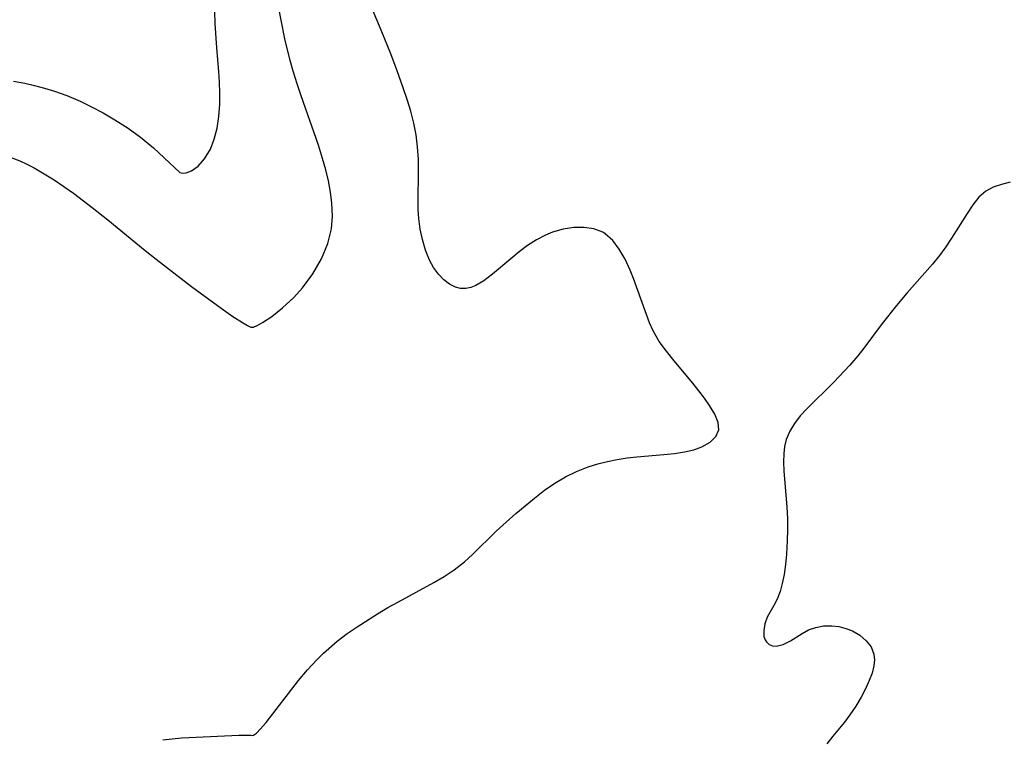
# Model space of a CAD drawing. Header units: metres. Extents: x 1073367 to 1082519, y 1569854 to 1574957.
# Tile 522 of 656: x 1077866 to 1078003, y 1573761 to 1573861. Entities that reach past the tile are written whole.
import ezdxf

# ---------------------------------------------------------------- set-up
doc = ezdxf.new("R2010")
doc.units = ezdxf.units.M
doc.layers.add('CGG_CurvaNivelLidar_v1', color=253, linetype='Continuous', lineweight=30)

msp = doc.modelspace()

# ---------------------------------------------------------------- linework, layer by layer
at = {"layer": 'CGG_CurvaNivelLidar_v1'}
for p, q in [((1077893.3901, 1573860.1991, 71.5), (1077893.3353, 1573861.8552, 71.5)), ((1077902.5047, 1573860.6873, 71), (1077902.2532, 1573862.1155, 71)), ((1077916.3775, 1573859.3114, 70.5), (1077915.1578, 1573862.1364, 70.5)), ((1077893.6168, 1573856.8377, 71.5), (1077893.3901, 1573860.1991, 71.5)), ((1077903.046, 1573858.0684, 71), (1077902.5047, 1573860.6873, 71)), ((1077917.7023, 1573856.0332, 70.5), (1077916.3775, 1573859.3114, 70.5)), ((1077903.7824, 1573855.0806, 71), (1077903.046, 1573858.0684, 71)), ((1077893.9118, 1573853.5467, 71.5), (1077893.6168, 1573856.8377, 71.5)), ((1077918.6023, 1573853.6608, 70.5), (1077917.7023, 1573856.0332, 70.5)), ((1077904.1987, 1573853.5976, 71), (1077903.7824, 1573855.0806, 71)), ((1077894.0068, 1573852.1115, 71.5), (1077893.9118, 1573853.5467, 71.5)), ((1077904.7272, 1573851.881, 71), (1077904.1987, 1573853.5976, 71)), ((1077919.44, 1573851.3166, 70.5), (1077918.6023, 1573853.6608, 70.5)), ((1077865.4368, 1573852.2484, 71.5), (1077867.0442, 1573851.9358, 71.5)), ((1077867.0442, 1573851.9358, 71.5), (1077868.3854, 1573851.6233, 71.5)), ((1077868.3854, 1573851.6233, 71.5), (1077869.7575, 1573851.25, 71.5)), ((1077894.041, 1573850.5914, 71.5), (1077894.0068, 1573852.1115, 71.5)), ((1077905.2947, 1573850.1759, 71), (1077904.7272, 1573851.881, 71)), ((1077869.7575, 1573851.25, 71.5), (1077871.1167, 1573850.8311, 71.5)), ((1077871.1167, 1573850.8311, 71.5), (1077872.8356, 1573850.2321, 71.5)), ((1077872.8356, 1573850.2321, 71.5), (1077874.7132, 1573849.4419, 71.5)), ((1077894.0105, 1573849.0307, 71.5), (1077894.041, 1573850.5914, 71.5)), ((1077919.9764, 1573849.6941, 70.5), (1077919.44, 1573851.3166, 70.5)), ((1077874.7132, 1573849.4419, 71.5), (1077876.2776, 1573848.6857, 71.5)), ((1077893.893, 1573847.3437, 71.5), (1077894.0105, 1573849.0307, 71.5)), ((1077907.6831, 1573843.385, 71), (1077905.2947, 1573850.1759, 71)), ((1077920.4623, 1573848.0641, 70.5), (1077919.9764, 1573849.6941, 70.5)), ((1077876.2776, 1573848.6857, 71.5), (1077877.8801, 1573847.8285, 71.5)), ((1077877.8801, 1573847.8285, 71.5), (1077879.4804, 1573846.8894, 71.5)), ((1077920.8794, 1573846.4244, 70.5), (1077920.4623, 1573848.0641, 70.5)), ((1077879.4804, 1573846.8894, 71.5), (1077881.3185, 1573845.6978, 71.5)), ((1077893.6534, 1573845.7087, 71.5), (1077893.893, 1573847.3437, 71.5)), ((1077921.2039, 1573844.7933, 70.5), (1077920.8794, 1573846.4244, 70.5)), ((1077881.3185, 1573845.6978, 71.5), (1077883.0343, 1573844.4535, 71.5)), ((1077893.2647, 1573844.1878, 71.5), (1077893.6534, 1573845.7087, 71.5)), ((1077921.4229, 1573843.1514, 70.5), (1077921.2039, 1573844.7933, 70.5)), ((1077883.0343, 1573844.4535, 71.5), (1077884.8392, 1573842.9761, 71.5)), ((1077892.7208, 1573842.818, 71.5), (1077893.2647, 1573844.1878, 71.5)), ((1077908.2678, 1573841.4986, 71), (1077907.6831, 1573843.385, 71)), ((1077884.8392, 1573842.9761, 71.5), (1077886.3447, 1573841.6229, 71.5)), ((1077891.9203, 1573841.4827, 71.5), (1077892.7208, 1573842.818, 71.5)), ((1077921.53, 1573841.3694, 70.5), (1077921.4229, 1573843.1514, 70.5)), ((1077864.6171, 1573841.8584, 71), (1077866.3177, 1573841.1849, 71)), ((1077866.3177, 1573841.1849, 71), (1077867.318, 1573840.7207, 71)), ((1077867.318, 1573840.7207, 71), (1077868.3031, 1573840.2152, 71)), ((1077886.3447, 1573841.6229, 71.5), (1077888.5, 1573839.6038, 71.5)), ((1077891.0138, 1573840.4661, 71.5), (1077891.9203, 1573841.4827, 71.5)), ((1077908.693, 1573839.9572, 71), (1077908.2678, 1573841.4986, 71)), ((1077921.5408, 1573839.5834, 70.5), (1077921.53, 1573841.3694, 70.5)), ((1077868.3031, 1573840.2152, 71), (1077869.7068, 1573839.4173, 71)), ((1077869.7068, 1573839.4173, 71), (1077871.0842, 1573838.5571, 71)), ((1077888.5, 1573839.6038, 71.5), (1077888.8241, 1573839.4713, 71.5)), ((1077888.8241, 1573839.4713, 71.5), (1077889.3812, 1573839.5278, 71.5)), ((1077889.3812, 1573839.5278, 71.5), (1077890.0955, 1573839.8063, 71.5)), ((1077890.0955, 1573839.8063, 71.5), (1077891.0138, 1573840.4661, 71.5)), ((1077909.0603, 1573838.4131, 71), (1077908.693, 1573839.9572, 71)), ((1077921.4731, 1573835.6882, 70.5), (1077921.5408, 1573839.5834, 70.5)), ((1077871.0842, 1573838.5571, 71), (1077872.4395, 1573837.6478, 71)), ((1077909.353, 1573836.8675, 71), (1077909.0603, 1573838.4131, 71)), ((1078002.2664, 1573837.922, 70.5), (1078001.1316, 1573837.5306, 70.5)), ((1078003.4858, 1573838.2275, 70.5), (1078002.2664, 1573837.922, 70.5)), ((1077872.4395, 1573837.6478, 71), (1077873.7651, 1573836.707, 71)), ((1077873.7651, 1573836.707, 71), (1077876.3709, 1573834.7408, 71)), ((1077909.5483, 1573835.3219, 71), (1077909.353, 1573836.8675, 71)), ((1078000.1109, 1573836.9834, 70.5), (1077999.1477, 1573836.1472, 70.5)), ((1078001.1316, 1573837.5306, 70.5), (1078000.1109, 1573836.9834, 70.5)), ((1077909.6196, 1573833.5238, 71), (1077909.5483, 1573835.3219, 71)), ((1077921.4979, 1573834.444, 70.5), (1077921.4731, 1573835.6882, 70.5)), ((1077999.1477, 1573836.1472, 70.5), (1077998.2991, 1573835.1067, 70.5)), ((1077876.3709, 1573834.7408, 71), (1077878.5368, 1573833.0151, 71)), ((1077921.5795, 1573833.2169, 70.5), (1077921.4979, 1573834.444, 70.5)), ((1077997.5079, 1573833.9242, 70.5), (1077995.3569, 1573830.503, 70.5)), ((1077998.2991, 1573835.1067, 70.5), (1077997.5079, 1573833.9242, 70.5)), ((1077878.5368, 1573833.0151, 71), (1077883.6951, 1573828.7718, 71)), ((1077909.4917, 1573831.7987, 71), (1077909.6196, 1573833.5238, 71)), ((1077921.7813, 1573831.7261, 70.5), (1077921.5795, 1573833.2169, 70.5)), ((1077908.9864, 1573829.766, 71), (1077909.4917, 1573831.7987, 71)), ((1077922.0858, 1573830.2831, 70.5), (1077921.7813, 1573831.7261, 70.5)), ((1077940.109, 1573831.3025, 70.5), (1077939.1266, 1573830.9123, 70.5)), ((1077941.5837, 1573831.7228, 70.5), (1077940.109, 1573831.3025, 70.5)), ((1077943.0548, 1573831.9578, 70.5), (1077941.5837, 1573831.7228, 70.5)), ((1077944.4849, 1573831.9899, 70.5), (1077943.0548, 1573831.9578, 70.5)), ((1077945.8337, 1573831.7869, 70.5), (1077944.4849, 1573831.9899, 70.5)), ((1077947.0445, 1573831.3074, 70.5), (1077945.8337, 1573831.7869, 70.5)), ((1077947.3828, 1573831.0971, 70.5), (1077947.0445, 1573831.3074, 70.5)), ((1077908.1154, 1573827.65, 71), (1077908.9864, 1573829.766, 71)), ((1077922.5169, 1573828.8085, 70.5), (1077922.0858, 1573830.2831, 70.5)), ((1077937.8645, 1573830.2522, 70.5), (1077936.6441, 1573829.4612, 70.5)), ((1077939.1266, 1573830.9123, 70.5), (1077937.8645, 1573830.2522, 70.5)), ((1077948.4401, 1573830.1545, 70.5), (1077947.3828, 1573831.0971, 70.5)), ((1077949.3489, 1573828.9507, 70.5), (1077948.4401, 1573830.1545, 70.5)), ((1077995.3569, 1573830.503, 70.5), (1077994.5441, 1573829.2923, 70.5)), ((1077883.6951, 1573828.7718, 71), (1077885.2079, 1573827.5631, 71)), ((1077923.0713, 1573827.4396, 70.5), (1077922.5169, 1573828.8085, 70.5)), ((1077935.4633, 1573828.5817, 70.5), (1077934.3218, 1573827.6516, 70.5)), ((1077936.6441, 1573829.4612, 70.5), (1077935.4633, 1573828.5817, 70.5)), ((1077950.1447, 1573827.5595, 70.5), (1077949.3489, 1573828.9507, 70.5)), ((1077994.5441, 1573829.2923, 70.5), (1077993.6738, 1573828.0972, 70.5)), ((1077885.2079, 1573827.5631, 71), (1077890.1086, 1573823.7999, 71)), ((1077906.9295, 1573825.5645, 71), (1077908.1154, 1573827.65, 71)), ((1077923.6393, 1573826.4095, 70.5), (1077923.0713, 1573827.4396, 70.5)), ((1077934.3218, 1573827.6516, 70.5), (1077931.787, 1573825.4934, 70.5)), ((1077950.855, 1573826.039, 70.5), (1077950.1447, 1573827.5595, 70.5)), ((1077993.6738, 1573828.0972, 70.5), (1077992.7034, 1573826.8921, 70.5)), ((1077924.2957, 1573825.4959, 70.5), (1077923.6393, 1573826.4095, 70.5)), ((1077951.321, 1573824.9018, 70.5), (1077950.855, 1573826.039, 70.5)), ((1077992.7034, 1573826.8921, 70.5), (1077989.1419, 1573822.8711, 70.5)), ((1077905.4735, 1573823.6016, 71), (1077906.9295, 1573825.5645, 71)), ((1077925.0289, 1573824.7201, 70.5), (1077924.2957, 1573825.4959, 70.5)), ((1077925.8111, 1573824.1204, 70.5), (1077925.0289, 1573824.7201, 70.5)), ((1077930.5793, 1573824.571, 70.5), (1077929.4996, 1573823.9227, 70.5)), ((1077931.787, 1573825.4934, 70.5), (1077930.5793, 1573824.571, 70.5)), ((1077953.5184, 1573818.7896, 70.5), (1077951.321, 1573824.9018, 70.5)), ((1077890.1086, 1573823.7999, 71), (1077894.2348, 1573820.7891, 71)), ((1077904.273, 1573822.2852, 71), (1077905.4735, 1573823.6016, 71)), ((1077926.6465, 1573823.7061, 70.5), (1077925.8111, 1573824.1204, 70.5)), ((1077927.3648, 1573823.5266, 70.5), (1077926.6465, 1573823.7061, 70.5)), ((1077928.0988, 1573823.5078, 70.5), (1077927.3648, 1573823.5266, 70.5)), ((1077928.8006, 1573823.6468, 70.5), (1077928.0988, 1573823.5078, 70.5)), ((1077929.4996, 1573823.9227, 70.5), (1077928.8006, 1573823.6468, 70.5)), ((1077902.707, 1573820.8252, 71), (1077904.273, 1573822.2852, 71)), ((1077989.1419, 1573822.8711, 70.5), (1077987.7193, 1573821.1839, 70.5)), ((1077894.2348, 1573820.7891, 71), (1077895.8488, 1573819.6667, 71)), ((1077901.2167, 1573819.6476, 71), (1077902.707, 1573820.8252, 71)), ((1077987.7193, 1573821.1839, 70.5), (1077985.7354, 1573818.6687, 70.5)), ((1077895.8488, 1573819.6667, 71), (1077897.1577, 1573818.8173, 71)), ((1077899.9278, 1573818.7932, 71), (1077901.2167, 1573819.6476, 71)), ((1077897.1577, 1573818.8173, 71), (1077897.8561, 1573818.4102, 71)), ((1077897.8561, 1573818.4102, 71), (1077898.3159, 1573818.1815, 71)), ((1077898.3159, 1573818.1815, 71), (1077898.5, 1573818.1445, 71)), ((1077898.5, 1573818.1445, 71), (1077898.689, 1573818.1705, 71)), ((1077898.689, 1573818.1705, 71), (1077899.1861, 1573818.3873, 71)), ((1077899.1861, 1573818.3873, 71), (1077899.9278, 1573818.7932, 71)), ((1077954.0286, 1573817.6478, 70.5), (1077953.5184, 1573818.7896, 70.5)), ((1077954.8742, 1573816.2031, 70.5), (1077954.0286, 1573817.6478, 70.5)), ((1077985.7354, 1573818.6687, 70.5), (1077983.2014, 1573815.242, 70.5)), ((1077955.8688, 1573814.8256, 70.5), (1077954.8742, 1573816.2031, 70.5)), ((1077956.9496, 1573813.4895, 70.5), (1077955.8688, 1573814.8256, 70.5)), ((1077983.2014, 1573815.242, 70.5), (1077982.3866, 1573814.1957, 70.5)), ((1077959.5327, 1573810.4315, 70.5), (1077956.9496, 1573813.4895, 70.5)), ((1077982.3866, 1573814.1957, 70.5), (1077981.2877, 1573812.9094, 70.5)), ((1077981.2877, 1573812.9094, 70.5), (1077979.0657, 1573810.5618, 70.5)), ((1077960.3701, 1573809.3668, 70.5), (1077959.5327, 1573810.4315, 70.5)), ((1077961.1478, 1573808.3176, 70.5), (1077960.3701, 1573809.3668, 70.5)), ((1077979.0657, 1573810.5618, 70.5), (1077975.3117, 1573806.8748, 70.5)), ((1077961.8475, 1573807.3003, 70.5), (1077961.1478, 1573808.3176, 70.5)), ((1077962.5647, 1573806.1048, 70.5), (1077961.8475, 1573807.3003, 70.5)), ((1077975.3117, 1573806.8748, 70.5), (1077974.41, 1573805.8711, 70.5)), ((1077963.0268, 1573804.9903, 70.5), (1077962.5647, 1573806.1048, 70.5)), ((1077974.41, 1573805.8711, 70.5), (1077973.6117, 1573804.8337, 70.5)), ((1077962.7201, 1573803.0396, 70.5), (1077963.1139, 1573803.9672, 70.5)), ((1077963.1139, 1573803.9672, 70.5), (1077963.0268, 1573804.9903, 70.5)), ((1077973.6117, 1573804.8337, 70.5), (1077972.9503, 1573803.7508, 70.5)), ((1077961.9121, 1573802.2393, 70.5), (1077962.7201, 1573803.0396, 70.5)), ((1077972.4658, 1573802.609, 70.5), (1077972.2302, 1573801.6567, 70.5)), ((1077972.9503, 1573803.7508, 70.5), (1077972.4658, 1573802.609, 70.5)), ((1077958.3888, 1573800.8909, 70.5), (1077959.6515, 1573801.1886, 70.5)), ((1077959.6515, 1573801.1886, 70.5), (1077960.781, 1573801.5916, 70.5)), ((1077960.781, 1573801.5916, 70.5), (1077961.9121, 1573802.2393, 70.5)), ((1077972.2302, 1573801.6567, 70.5), (1077972.1083, 1573800.6652, 70.5)), ((1077947.6936, 1573799.5782, 70.5), (1077949.0469, 1573799.8511, 70.5)), ((1077949.0469, 1573799.8511, 70.5), (1077950.4184, 1573800.0557, 70.5)), ((1077950.4184, 1573800.0557, 70.5), (1077951.7934, 1573800.2071, 70.5)), ((1077951.7934, 1573800.2071, 70.5), (1077955.5143, 1573800.5147, 70.5)), ((1077955.5143, 1573800.5147, 70.5), (1077956.9887, 1573800.6724, 70.5)), ((1077956.9887, 1573800.6724, 70.5), (1077958.3888, 1573800.8909, 70.5)), ((1077972.1083, 1573800.6652, 70.5), (1077972.0771, 1573799.4916, 70.5)), ((1077943.4053, 1573798.197, 70.5), (1077945.0461, 1573798.8281, 70.5)), ((1077945.0461, 1573798.8281, 70.5), (1077946.3582, 1573799.2364, 70.5)), ((1077946.3582, 1573799.2364, 70.5), (1077947.6936, 1573799.5782, 70.5)), ((1077972.0771, 1573799.4916, 70.5), (1077972.1276, 1573798.2815, 70.5)), ((1077940.4074, 1573796.5675, 70.5), (1077941.8765, 1573797.4437, 70.5)), ((1077941.8765, 1573797.4437, 70.5), (1077943.4053, 1573798.197, 70.5)), ((1077972.1276, 1573798.2815, 70.5), (1077972.5561, 1573793.233, 70.5)), ((1077938.9928, 1573795.5914, 70.5), (1077940.4074, 1573796.5675, 70.5)), ((1077935.0356, 1573792.3699, 70.5), (1077937.5871, 1573794.5056, 70.5)), ((1077937.5871, 1573794.5056, 70.5), (1077938.9928, 1573795.5914, 70.5)), ((1077972.5561, 1573793.233, 70.5), (1077972.6278, 1573791.6765, 70.5)), ((1077933.6603, 1573791.1494, 70.5), (1077935.0356, 1573792.3699, 70.5)), ((1077972.6278, 1573791.6765, 70.5), (1077972.6468, 1573790.118, 70.5)), ((1077932.3168, 1573789.8986, 70.5), (1077933.6603, 1573791.1494, 70.5)), ((1077929.034, 1573786.7063, 70.5), (1077932.3168, 1573789.8986, 70.5)), ((1077972.6468, 1573790.118, 70.5), (1077972.6119, 1573788.5705, 70.5)), ((1077972.6119, 1573788.5705, 70.5), (1077972.499, 1573786.7271, 70.5)), ((1077927.9085, 1573785.6968, 70.5), (1077929.034, 1573786.7063, 70.5)), ((1077972.499, 1573786.7271, 70.5), (1077972.3555, 1573785.2977, 70.5)), ((1077926.4776, 1573784.5661, 70.5), (1077927.9085, 1573785.6968, 70.5)), ((1077972.3555, 1573785.2977, 70.5), (1077972.1598, 1573783.9249, 70.5)), ((1077923.6864, 1573782.7951, 70.5), (1077925.1091, 1573783.644, 70.5)), ((1077925.1091, 1573783.644, 70.5), (1077926.4776, 1573784.5661, 70.5)), ((1077972.1598, 1573783.9249, 70.5), (1077971.9187, 1573782.6922, 70.5)), ((1077918.7505, 1573780.1571, 70.5), (1077923.6864, 1573782.7951, 70.5)), ((1077971.9187, 1573782.6922, 70.5), (1077971.6127, 1573781.551, 70.5)), ((1077971.6127, 1573781.551, 70.5), (1077971.2284, 1573780.5269, 70.5)), ((1077915.8424, 1573778.4674, 70.5), (1077917.2871, 1573779.3307, 70.5)), ((1077917.2871, 1573779.3307, 70.5), (1077918.7505, 1573780.1571, 70.5)), ((1077970.7616, 1573779.628, 70.5), (1077969.8409, 1573778.0149, 70.5)), ((1077971.2284, 1573780.5269, 70.5), (1077970.7616, 1573779.628, 70.5)), ((1077913.0305, 1573776.6702, 70.5), (1077915.8424, 1573778.4674, 70.5)), ((1077969.8409, 1573778.0149, 70.5), (1077969.499, 1573777.0926, 70.5)), ((1077911.6725, 1573775.737, 70.5), (1077913.0305, 1573776.6702, 70.5)), ((1077969.499, 1573777.0926, 70.5), (1077969.3379, 1573776.18, 70.5)), ((1077975.5425, 1573776.2515, 70.5), (1077976.5509, 1573776.5991, 70.5)), ((1077976.5509, 1573776.5991, 70.5), (1077977.6415, 1573776.7933, 70.5)), ((1077977.6415, 1573776.7933, 70.5), (1077978.7727, 1573776.8227, 70.5)), ((1077978.7727, 1573776.8227, 70.5), (1077979.7593, 1573776.705, 70.5)), ((1077979.7593, 1573776.705, 70.5), (1077980.7228, 1573776.4619, 70.5)), ((1077910.2946, 1573774.7014, 70.5), (1077911.6725, 1573775.737, 70.5)), ((1077969.3379, 1573776.18, 70.5), (1077969.3818, 1573775.3426, 70.5)), ((1077969.3818, 1573775.3426, 70.5), (1077969.5294, 1573774.8835, 70.5)), ((1077973.0385, 1573774.725, 70.5), (1077974.6501, 1573775.7744, 70.5)), ((1077974.6501, 1573775.7744, 70.5), (1077975.5425, 1573776.2515, 70.5)), ((1077980.7228, 1573776.4619, 70.5), (1077981.6388, 1573776.1023, 70.5)), ((1077981.6388, 1573776.1023, 70.5), (1077982.6744, 1573775.5031, 70.5)), ((1077982.6744, 1573775.5031, 70.5), (1077983.5517, 1573774.7589, 70.5)), ((1077908.365, 1573773.022, 70.5), (1077910.2946, 1573774.7014, 70.5)), ((1077969.5294, 1573774.8835, 70.5), (1077969.7078, 1573774.5839, 70.5)), ((1077969.7078, 1573774.5839, 70.5), (1077970.1121, 1573774.2234, 70.5)), ((1077970.1121, 1573774.2234, 70.5), (1077970.5581, 1573774.0525, 70.5)), ((1077970.5581, 1573774.0525, 70.5), (1077971.071, 1573774.0133, 70.5)), ((1077971.071, 1573774.0133, 70.5), (1077972.0335, 1573774.2327, 70.5)), ((1077972.0335, 1573774.2327, 70.5), (1077973.0385, 1573774.725, 70.5)), ((1077983.5517, 1573774.7589, 70.5), (1077984.2178, 1573773.8891, 70.5)), ((1077984.2178, 1573773.8891, 70.5), (1077984.6078, 1573772.9054, 70.5)), ((1077907.4476, 1573772.1186, 70.5), (1077908.365, 1573773.022, 70.5)), ((1077984.6078, 1573772.9054, 70.5), (1077984.6842, 1573772.106, 70.5)), ((1077906.1654, 1573770.7178, 70.5), (1077907.4476, 1573772.1186, 70.5)), ((1077984.5982, 1573771.2591, 70.5), (1077984.3454, 1573770.2685, 70.5)), ((1077984.6842, 1573772.106, 70.5), (1077984.5982, 1573771.2591, 70.5)), ((1077904.9367, 1573769.2446, 70.5), (1077906.1654, 1573770.7178, 70.5)), ((1077984.3454, 1573770.2685, 70.5), (1077983.9639, 1573769.2431, 70.5)), ((1077900.4576, 1573763.4454, 70.5), (1077904.9367, 1573769.2446, 70.5)), ((1077983.9639, 1573769.2431, 70.5), (1077983.4868, 1573768.1916, 70.5)), ((1077983.4868, 1573768.1916, 70.5), (1077982.8389, 1573766.9398, 70.5)), ((1077982.1042, 1573765.6914, 70.5), (1077981.2818, 1573764.475, 70.5)), ((1077982.8389, 1573766.9398, 70.5), (1077982.1042, 1573765.6914, 70.5)), ((1077981.2818, 1573764.475, 70.5), (1077980.5129, 1573763.4777, 70.5)), ((1077899.6704, 1573762.5369, 70.5), (1077900.4576, 1573763.4454, 70.5)), ((1077980.5129, 1573763.4777, 70.5), (1077978.9135, 1573761.5566, 70.5)), ((1077890.7715, 1573761.4183, 70.5), (1077896.645, 1573761.6782, 70.5)), ((1077896.645, 1573761.6782, 70.5), (1077897.6927, 1573761.6963, 70.5)), ((1077897.6927, 1573761.6963, 70.5), (1077898.3312, 1573761.6701, 70.5)), ((1077898.3312, 1573761.6701, 70.5), (1077898.5, 1573761.6097, 70.5)), ((1077898.5, 1573761.6097, 70.5), (1077898.7003, 1573761.6571, 70.5)), ((1077898.7003, 1573761.6571, 70.5), (1077899.1021, 1573761.9728, 70.5)), ((1077899.1021, 1573761.9728, 70.5), (1077899.6704, 1573762.5369, 70.5)), ((1077886.1279, 1573761.0417, 70.5), (1077888.7038, 1573761.2855, 70.5)), ((1077888.7038, 1573761.2855, 70.5), (1077890.7715, 1573761.4183, 70.5)), ((1077978.9135, 1573761.5566, 70.5), (1077978.0949, 1573760.4974, 70.5))]:
    msp.add_line(p, q, dxfattribs=at)

doc.saveas('drawing.dxf')
